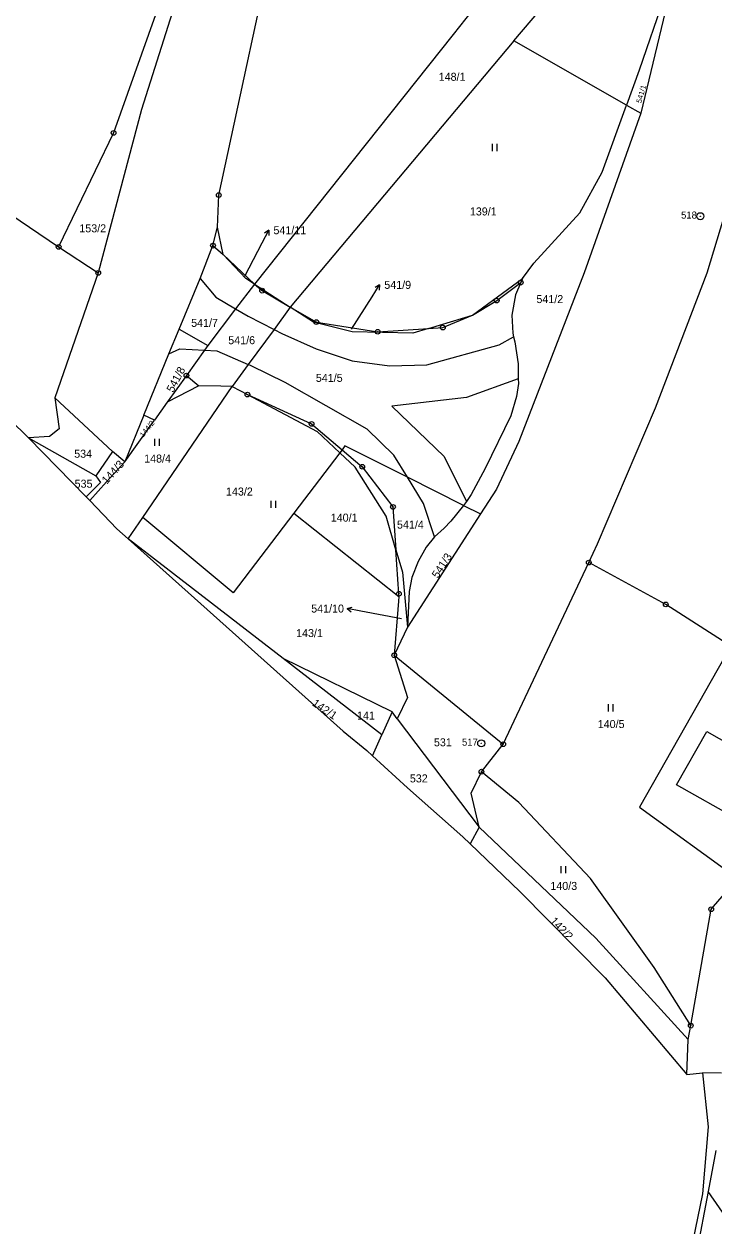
# Model space of a CAD drawing. Extents: x -725728 to -720881, y -1068679 to -1063504.
# Drawn here: x -725062.3 to -724915.8, y -1067433.6 to -1067178.2 of the extents above; entities that cross this region are included whole.
import ezdxf

# ---------------------------------------------------------------- set-up
doc = ezdxf.new("R2010")
doc.units = 0
for name, color, linetype in [('Hranice parcel', 7, 'Continuous'), ('Parcelní čísla', 7, 'Continuous'), ('Pop  PČ popisy', 7, 'Continuous'), ('Vnitřní kresba', 7, 'Continuous'), ('Značky bodu BP', 7, 'Continuous'), ('Značky kultur', 7, 'Continuous')]:
    doc.layers.add(name, color=color, linetype=linetype)

# ---------------------------------------------------------------- blocks, each defined once
blk = doc.blocks.new('1029_108')
at = {"layer": 'Pop  PČ popisy'}
for p, q in [((0, 0), (0.159, 0.254)), ((0.159, 0.254), (0.064, 0.196)), ((0.159, 0.254), (0.148, 0.143))]:
    blk.add_line(p, q, dxfattribs=at)
blk = doc.blocks.new('1029_109')
at = {"layer": 'Pop  PČ popisy'}
for p, q in [((-0.295, 0.057), (-0.187, 0.087)), ((0, 0), (-0.295, 0.057)), ((-0.295, 0.057), (-0.206, -0.011))]:
    blk.add_line(p, q, dxfattribs=at)
blk = doc.blocks.new('1029_113')
at = {"layer": 'Pop  PČ popisy'}
for p, q in [((0, 0), (0.141, 0.265)), ((0.141, 0.265), (0.05, 0.2)), ((0.141, 0.265), (0.138, 0.153))]:
    blk.add_line(p, q, dxfattribs=at)
blk = doc.blocks.new('3.06_1')
at = {"layer": 'Značky kultur'}
for p, q in [((-0.051, 0), (-0.051, 0.15)), ((0.049, 0), (0.049, 0.15))]:
    blk.add_line(p, q, dxfattribs=at)
blk = doc.blocks.new('3.06_2')
at = {"layer": 'Značky kultur'}
for p, q in [((-0.051, 0), (-0.051, 0.15)), ((0.049, 0), (0.049, 0.15))]:
    blk.add_line(p, q, dxfattribs=at)
blk = doc.blocks.new('1.01_1')
at = {"layer": 'Značky bodu BP'}
for radius in [0.075, 0.003]:
    blk.add_circle((0, 0), radius, dxfattribs=at)
blk = doc.blocks.new('1.05_1')
at = {"layer": 'Značky bodu BP'}
for radius in [0.05, 0.00303]:
    blk.add_circle((0, 0), radius, dxfattribs=at)
blk = doc.blocks.new('1.05_2')
at = {"layer": 'Značky bodu BP'}
for radius in [0.05, 0.00303]:
    blk.add_circle((0, 0), radius, dxfattribs=at)

msp = doc.modelspace()

# ---------------------------------------------------------------- linework, layer by layer
at = {"layer": 'Hranice parcel'}
for p, q in [((-724958.31, -1067181.81), (-724918.74, -1067134.63)), ((-724922.31, -1067160.66), (-724931.74, -1067188.02)), ((-724958.31, -1067181.81), (-725005.75, -1067238.38)), ((-724934.37, -1067195.44), (-724958.31, -1067181.81)), ((-724931.74, -1067188.02), (-724934.37, -1067195.44)), ((-724934.37, -1067195.44), (-724931.35, -1067197.16)), ((-725067.25, -1067217.16), (-725054.92, -1067225.56)), ((-725020, -1067227.17), (-725021.23, -1067221.37)), ((-725054.92, -1067225.56), (-725046.53, -1067231.1)), ((-725020, -1067227.17), (-725013.38, -1067233.47)), ((-725046.53, -1067231.1), (-725055.75, -1067257.61)), ((-725013.38, -1067233.47), (-725005.75, -1067238.38)), ((-724967.11, -1067240.1), (-724956.47, -1067232.28)), ((-725005.75, -1067238.38), (-725000.22, -1067241.53)), ((-725000.8, -1067241.56), (-725005.75, -1067238.38)), ((-725000.22, -1067241.53), (-724987.2, -1067243.59)), ((-724976.45, -1067242.9), (-724967.11, -1067240.1)), ((-725029.35, -1067243.01), (-725023.23, -1067246.48)), ((-724987.2, -1067243.59), (-724976.45, -1067242.9)), ((-724976.45, -1067242.9), (-724979.78, -1067243.9)), ((-724958.13, -1067245.74), (-724957.42, -1067250.44)), ((-725055.75, -1067257.61), (-725043.48, -1067269.01)), ((-725037.05, -1067283.03), (-725018.08, -1067255.24)), ((-725031.86, -1067258.56), (-725034.59, -1067262.38)), ((-725036.86, -1067261.32), (-725040.9, -1067271.2)), ((-725040.9, -1067271.2), (-725034.59, -1067262.38)), ((-725034.59, -1067262.38), (-725036.86, -1067261.32)), ((-725061.32, -1067266.15), (-725047.04, -1067274.23)), ((-725061.32, -1067266.15), (-725049.06, -1067278.66)), ((-725043.48, -1067269.01), (-725047.04, -1067274.23)), ((-725040.9, -1067271.2), (-725043.48, -1067269.01)), ((-724995.24, -1067269.33), (-725005.02, -1067282.14)), ((-725049.06, -1067278.66), (-725048.33, -1067279.43)), ((-724968.97, -1067280.51), (-724965.38, -1067282.31)), ((-725040.15, -1067287.57), (-725037.05, -1067283.03)), ((-725005.02, -1067282.14), (-724982.73, -1067299.81)), ((-724983.33, -1067289.93), (-724985.4, -1067282.75)), ((-724965.38, -1067282.31), (-724980.88, -1067306.39)), ((-725007.25, -1067313.01), (-725040.15, -1067287.57)), ((-725040.15, -1067287.57), (-724994.54, -1067328.45)), ((-724960.55, -1067331.22), (-724942.4, -1067292.63)), ((-724980.5, -1067298.78), (-724980.88, -1067306.39)), ((-724980.88, -1067306.39), (-724983.7, -1067312.33)), ((-724986.3, -1067329.2), (-725007.25, -1067313.01)), ((-724984.12, -1067324.36), (-725007.25, -1067313.01)), ((-724983.7, -1067312.33), (-724960.55, -1067331.22)), ((-724984.12, -1067324.36), (-724986.3, -1067329.2)), ((-724983.06, -1067325.82), (-724984.12, -1067324.36)), ((-724983.06, -1067325.82), (-724965.66, -1067348.86)), ((-724994.54, -1067328.45), (-724989.53, -1067332.53)), ((-724988.3, -1067333.66), (-724986.3, -1067329.2)), ((-724965.18, -1067337.06), (-724960.55, -1067331.22)), ((-724989.53, -1067332.53), (-724988.3, -1067333.66)), ((-724957.23, -1067343.58), (-724965.18, -1067337.06)), ((-724965.66, -1067348.86), (-724967.56, -1067352.38)), ((-724969.1, -1067350.9), (-724967.56, -1067352.38)), ((-724967.56, -1067352.38), (-724957.01, -1067362.52)), ((-724957.01, -1067362.52), (-724938.96, -1067380.85)), ((-724920.76, -1067391.02), (-724928.52, -1067378.66)), ((-724938.96, -1067380.85), (-724921.6, -1067401.37)), ((-724921.28, -1067393.97), (-724920.76, -1067391.02)), ((-724921.6, -1067401.37), (-724921.28, -1067393.97)), ((-724921.6, -1067401.37), (-724918.25, -1067401.07)), ((-724914.24, -1067401.09), (-724918.25, -1067401.07)), ((-724915.42, -1067417.57), (-724917.09, -1067426.28)), ((-724917.09, -1067426.28), (-724920.03, -1067441.66))]:
    msp.add_line(p, q, dxfattribs=at)
for points in [[(-725021.23, -1067221.37), (-725020.93, -1067214.55), (-725007.71, -1067153.17), (-725001.85, -1067120.6), (-725001.35, -1067118)], [(-724926.82, -1067124.29), (-724971.21, -1067180.42), (-725013.38, -1067233.47)], [(-725026.56, -1067154.28), (-725043.25, -1067201.34), (-725054.92, -1067225.56)], [(-725026.56, -1067154.28), (-725029.44, -1067171.33), (-725037.35, -1067196.37), (-725046.53, -1067231.1)], [(-724922.31, -1067160.66), (-724924.91, -1067170.23), (-724931.35, -1067197.16)], [(-724956.47, -1067232.28), (-724954.05, -1067229.01), (-724944.27, -1067218.34), (-724939.58, -1067209.69), (-724934.37, -1067195.44)], [(-724931.35, -1067197.16), (-724943.38, -1067231.09), (-724957.22, -1067266.93), (-724961.98, -1067277.02), (-724965.38, -1067282.31)], [(-724942.4, -1067292.63), (-724940.53, -1067288.65), (-724928.24, -1067259.73), (-724917.28, -1067231.06), (-724910, -1067206.99)], [(-725029.35, -1067243.01), (-725024.9, -1067232.29), (-725022.16, -1067225.3), (-725021.23, -1067221.37)], [(-725106.75, -1067222.86), (-725084.81, -1067243.14), (-725061.32, -1067266.15)], [(-725013.38, -1067233.47), (-725015.21, -1067232.3), (-725020, -1067227.17)], [(-725013.38, -1067233.47), (-725017.35, -1067238.72), (-725023.23, -1067246.48)], [(-724956.47, -1067232.28), (-724956.85, -1067233.15), (-724957.99, -1067235.74)], [(-724957.99, -1067235.74), (-724958.76, -1067240.08), (-724958.55, -1067243.86)], [(-725005.75, -1067238.38), (-725009.2, -1067243.1), (-725014.67, -1067250.58), (-725018.08, -1067255.24)], [(-724979.78, -1067243.9), (-724992.63, -1067243.64), (-725000.8, -1067241.56)], [(-725036.86, -1067261.32), (-725031.53, -1067248.27), (-725029.35, -1067243.01)], [(-724958.55, -1067243.86), (-724958.37, -1067244.67), (-724958.13, -1067245.74)], [(-725023.23, -1067246.48), (-725023.97, -1067247.52), (-725027.81, -1067252.89), (-725031.86, -1067258.56)], [(-724957.42, -1067250.44), (-724957.36, -1067253.56), (-724957.34, -1067254.59)], [(-725018.08, -1067255.24), (-725020.49, -1067255.18), (-725025.18, -1067255.06), (-725031.86, -1067258.56)], [(-724957.34, -1067254.59), (-724957.73, -1067257.33), (-724958.96, -1067261.48), (-724964.41, -1067272.64), (-724967.38, -1067278.16)], [(-725055.75, -1067257.61), (-725054.81, -1067264.21), (-725056.85, -1067265.84), (-725061.32, -1067266.15)], [(-725018.08, -1067255.24), (-725014.86, -1067256.94), (-725000.05, -1067264.77), (-724995.24, -1067269.33)], [(-724968.97, -1067280.51), (-724980.91, -1067274.52), (-724994.2, -1067267.86), (-724994.76, -1067268.65), (-724995.24, -1067269.33)], [(-724985.4, -1067282.75), (-724992.02, -1067272.37), (-724995.24, -1067269.33)], [(-725048.33, -1067279.43), (-725044.79, -1067275.51), (-725040.9, -1067271.2)], [(-725047.04, -1067274.23), (-725046.03, -1067275.6), (-725049.06, -1067278.66)], [(-725048.33, -1067279.43), (-725042.56, -1067285.48), (-725040.15, -1067287.57)], [(-724968.97, -1067280.51), (-724971.66, -1067283.81), (-724973.09, -1067285.29), (-724975.14, -1067287.18), (-724976.9, -1067289.39), (-724978.65, -1067292.37), (-724979.97, -1067295.82), (-724980.5, -1067298.78)], [(-724967.38, -1067278.16), (-724968.39, -1067279.65), (-724968.97, -1067280.51)], [(-725005.02, -1067282.14), (-725017.91, -1067299.03), (-725037.05, -1067283.03)], [(-724982.73, -1067299.81), (-724982.69, -1067299.26), (-724983.33, -1067289.93)], [(-724983.33, -1067289.93), (-724981.97, -1067294.64), (-724980.88, -1067306.39)], [(-724912.24, -1067310.36), (-724926.06, -1067301.52), (-724942.4, -1067292.63)], [(-724982.73, -1067299.81), (-724982.81, -1067300.86), (-724983.7, -1067312.33)], [(-724912.24, -1067310.36), (-724931.67, -1067344.59), (-724910.78, -1067359.76)], [(-724983.7, -1067312.33), (-724980.87, -1067321.3), (-724983.06, -1067325.82)], [(-724903.87, -1067337.53), (-724906.88, -1067342.75), (-724908.09, -1067342.05), (-724910.99, -1067347.11), (-724923.79, -1067339.86), (-724917.33, -1067328.5), (-724909.96, -1067332.68), (-724909.37, -1067331.66), (-724903.94, -1067334.78), (-724905.1, -1067336.82), (-724903.87, -1067337.53)], [(-724988.3, -1067333.66), (-724980.89, -1067340.49), (-724969.1, -1067350.9)], [(-724965.66, -1067348.86), (-724967.37, -1067341.64), (-724965.18, -1067337.06)], [(-724928.52, -1067378.66), (-724942.02, -1067359.72), (-724957.23, -1067343.58)], [(-724921.28, -1067393.97), (-724940.92, -1067372.43), (-724965.66, -1067348.86)], [(-724920.76, -1067391.02), (-724916.42, -1067366.28), (-724910.78, -1067359.76)], [(-724918.25, -1067401.07), (-724917.06, -1067412.5), (-724918.29, -1067426.72), (-724921.87, -1067444.31)], [(-724807.94, -1067579.31), (-724808.25, -1067571.75), (-724845.6, -1067523.23), (-724859.81, -1067521.03), (-724872.91, -1067522.26), (-724901.35, -1067448.93), (-724917.09, -1067426.28)]]:
    msp.add_lwpolyline(points, dxfattribs=at)
at = {"layer": 'Pop  PČ popisy'}
for p, q in [((-725015.43, -1067231.8), (-725011.72, -1067224.68)), ((-724992.74, -1067243.03), (-724988.4, -1067236.17)), ((-724982.14, -1067304.61), (-724990.76, -1067302.96))]:
    msp.add_line(p, q, dxfattribs=at)
at = {"layer": 'Vnitřní kresba'}
for p, q in [((-725022.16, -1067225.3), (-725020, -1067227.17)), ((-725024.9, -1067232.29), (-725021.58, -1067236.23)), ((-725013.38, -1067233.47), (-725011.74, -1067234.86)), ((-724961.95, -1067236.96), (-724956.85, -1067233.15)), ((-725021.58, -1067236.23), (-725017.35, -1067238.72)), ((-725011.74, -1067234.86), (-725005.75, -1067238.38)), ((-724967.11, -1067240.1), (-724961.95, -1067236.96)), ((-725017.35, -1067238.72), (-725014.68, -1067240.29)), ((-725014.68, -1067240.29), (-725009.2, -1067243.1)), ((-724973.38, -1067242.69), (-724967.11, -1067240.1)), ((-725009.2, -1067243.1), (-725007.54, -1067243.95)), ((-725007.54, -1067243.95), (-725000.27, -1067247.23)), ((-724976.45, -1067242.9), (-724973.38, -1067242.69)), ((-724961.43, -1067246.36), (-724958.37, -1067244.67)), ((-725031.53, -1067248.27), (-725029.23, -1067247.21)), ((-725029.23, -1067247.21), (-725023.97, -1067247.52)), ((-725000.27, -1067247.23), (-724992.62, -1067249.75)), ((-724976.76, -1067250.6), (-724961.43, -1067246.36)), ((-725023.97, -1067247.52), (-725021.35, -1067247.67)), ((-725021.35, -1067247.67), (-725014.67, -1067250.58)), ((-724992.62, -1067249.75), (-724984.73, -1067250.81)), ((-725014.06, -1067250.85), (-725014.67, -1067250.58)), ((-725006.82, -1067254.4), (-725014.06, -1067250.85)), ((-724984.73, -1067250.81), (-724976.76, -1067250.6)), ((-725027.81, -1067252.89), (-725025.18, -1067255.06)), ((-724989.43, -1067264.32), (-725006.82, -1067254.4)), ((-724957.36, -1067253.56), (-724968.39, -1067257.55)), ((-725014.86, -1067256.94), (-725001.23, -1067263.17)), ((-724968.39, -1067257.55), (-724984.23, -1067259.4)), ((-724984.23, -1067259.4), (-724973.12, -1067270.13)), ((-725001.23, -1067263.17), (-724994.76, -1067268.65)), ((-724983.81, -1067269.83), (-724989.43, -1067264.32)), ((-724994.76, -1067268.65), (-724990.48, -1067272.27)), ((-724980.91, -1067274.52), (-724983.81, -1067269.83)), ((-724973.12, -1067270.13), (-724968.39, -1067279.65)), ((-724990.48, -1067272.27), (-724983.96, -1067280.81)), ((-724977.48, -1067280.08), (-724980.91, -1067274.52)), ((-724975.14, -1067287.18), (-724977.48, -1067280.08)), ((-724983.96, -1067280.81), (-724983.33, -1067289.93))]:
    msp.add_line(p, q, dxfattribs=at)

# ---------------------------------------------------------------- block references
at = {"layer": 'Pop  PČ popisy', "xscale": 10, "yscale": 10}
for name, p in [('1029_113', (-725011.72, -1067224.68)), ('1029_108', (-724988.4, -1067236.17)), ('1029_109', (-724990.76, -1067302.96))]:
    msp.add_blockref(name, p, dxfattribs=at)
at = {"layer": 'Značky bodu BP', "xscale": 10, "yscale": 10}
for name, p in [('1.05_1', (-725043.25, -1067201.34)), ('1.05_1', (-725020.93, -1067214.55)), ('1.01_1', (-724918.72, -1067219.05)), ('1.05_1', (-725054.92, -1067225.56)), ('1.05_1', (-725022.16, -1067225.3)), ('1.05_1', (-725046.53, -1067231.1)), ('1.05_1', (-725011.74, -1067234.86)), ('1.05_2', (-724956.85, -1067233.15)), ('1.05_1', (-724961.95, -1067236.96)), ('1.05_1', (-725000.22, -1067241.53)), ('1.05_1', (-724973.38, -1067242.69)), ('1.05_1', (-724987.2, -1067243.59)), ('1.05_2', (-725027.81, -1067252.89)), ('1.05_1', (-725014.86, -1067256.94)), ('1.05_2', (-725001.23, -1067263.17)), ('1.05_1', (-724990.48, -1067272.27)), ('1.05_1', (-724983.96, -1067280.81)), ('1.05_2', (-724942.4, -1067292.63)), ('1.05_1', (-724982.69, -1067299.26)), ('1.05_1', (-724926.06, -1067301.52)), ('1.05_1', (-724983.7, -1067312.33)), ('1.01_1', (-724965.23, -1067331.04)), ('1.05_1', (-724960.55, -1067331.22)), ('1.05_1', (-724965.18, -1067337.06)), ('1.05_1', (-724916.42, -1067366.28)), ('1.05_1', (-724920.76, -1067391.02))]:
    msp.add_blockref(name, p, dxfattribs=at)
at = {"layer": 'Značky kultur', "xscale": 10, "yscale": 10}
for name, p in [('3.06_1', (-724962.36, -1067205.2)), ('3.06_1', (-725034, -1067267.83)), ('3.06_1', (-725009.3, -1067280.99)), ('3.06_1', (-724937.73, -1067324.24)), ('3.06_2', (-724947.79, -1067358.63))]:
    msp.add_blockref(name, p, dxfattribs=at)

# ---------------------------------------------------------------- texts
at = {"layer": 'Parcelní čísla'}
for s, p in [('148/1', (-724974.26, -1067190.27)), ('139/1', (-724967.64, -1067218.88)), ('153/2', (-725050.53, -1067222.47)), ('541/11', (-725009.33, -1067222.87)), ('541/9', (-724985.8, -1067234.48)), ('541/2', (-724953.52, -1067237.5)), ('541/7', (-725026.8, -1067242.55)), ('541/6', (-725018.92, -1067246.24)), ('541/5', (-725000.33, -1067254.24)), ('534', (-725051.62, -1067270.36)), ('148/4', (-725036.77, -1067271.38)), ('535', (-725051.53, -1067276.73)), ('143/2', (-725019.4, -1067278.39)), ('140/1', (-724997.17, -1067283.93)), ('541/4', (-724983.11, -1067285.42)), ('541/10', (-725001.32, -1067303.25)), ('143/1', (-725004.52, -1067308.46)), ('141', (-724991.59, -1067325.98)), ('140/5', (-724940.5, -1067327.79)), ('531', (-724975.27, -1067331.67)), ('532', (-724980.38, -1067339.34)), ('140/3', (-724950.56, -1067362.18))]:
    msp.add_text(s, height=1.7, dxfattribs=at).set_placement(p)
for s, height, rotation, p in [('541/1', 1.14, 74, (-724931.28, -1067195.13)), ('541/8', 1.7, 62, (-725030.63, -1067256.63)), ('144/2', 1.14, 51, (-725036.97, -1067266.11)), ('144/3', 1.7, 48, (-725044.69, -1067276.08)), ('541/3', 1.7, 57, (-724974.43, -1067296.11)), ('142/1', 1.7, 326, (-725001.27, -1067322.89)), ('142/2', 1.7, 314, (-724950.75, -1067368.92))]:
    msp.add_text(s, height=height, rotation=rotation, dxfattribs=at).set_placement(p)
at = {"layer": 'Značky bodu BP'}
for s, p in [('518', (-724922.81, -1067219.55)), ('517', (-724969.31, -1067331.54))]:
    msp.add_text(s, height=1.5, dxfattribs=at).set_placement(p)

doc.saveas('drawing.dxf')
